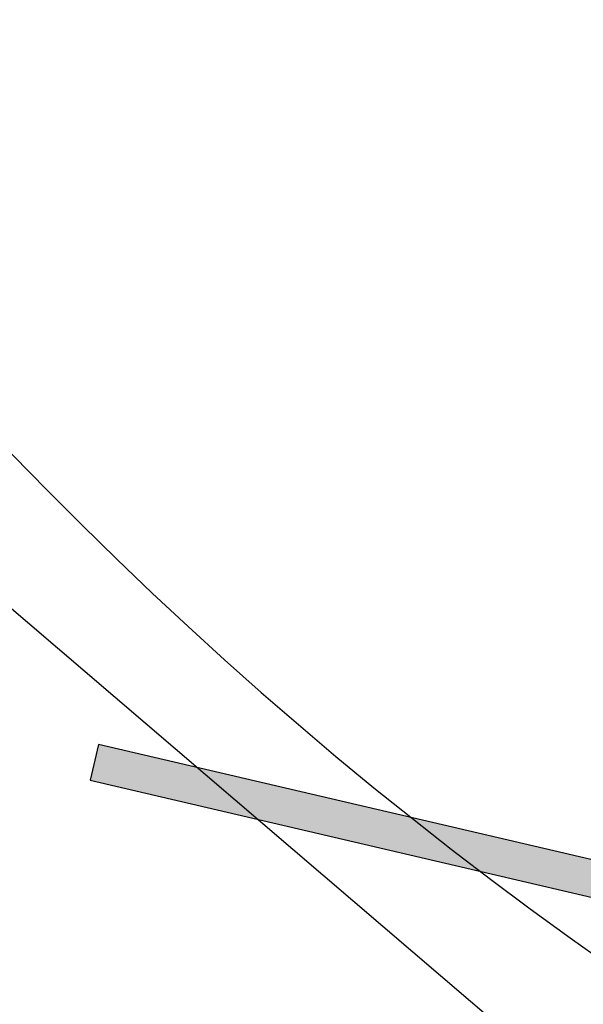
# Model space of a CAD drawing. Header units: metres. Extents: x 116958 to 118326, y 475500 to 477904.
# Tile 843 of 1001: x 117661.403 to 117662.096, y 476740.84 to 476742.051. Entities that reach past the tile are written whole.
import ezdxf

# ---------------------------------------------------------------- set-up
doc = ezdxf.new("R2010")
doc.units = ezdxf.units.M
doc.header["$LTSCALE"] = 0.2
for name, color, linetype in [('B-WE-GW-WATERGANG_INSTEEK-G', 252, 'Continuous'), ('N-WE-IE-MEUBILAIR_WEGMEUBILAIR_VERKEERSBORD-G', 7, 'Continuous'), ('N-WE-VH-VERHARDING_KANT_ASFALT-G', 251, 'Continuous')]:
    doc.layers.add(name, color=color, linetype=linetype)

msp = doc.modelspace()

# ---------------------------------------------------------------- hatches: boundary and pattern name
at = {"layer": 'N-WE-IE-MEUBILAIR_WEGMEUBILAIR_VERKEERSBORD-G'}
h = msp.add_hatch(color=250, dxfattribs=at)
h.dxf.hatch_style = 1
h.paths.add_polyline_path([(117661.9556108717, 476743.107496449), (117663.2680539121, 476742.800616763), (117662.8126899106, 476740.8531456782), (117661.5002468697, 476741.1600253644), (117661.4900011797, 476741.1162072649), (117664.6108524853, 476740.3864796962), (117665.0867078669, 476742.4215869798), (117661.9658565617, 476743.1513145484)])
h.paths.add_polyline_path([(117664.3607665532, 476742.5451151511), (117663.9054025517, 476740.5976440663), (117664.5772800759, 476740.4405434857), (117665.0326440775, 476742.3880145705)], flags=16)
h.paths.add_polyline_path([(117663.9591187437, 476741.8902623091), (117663.8384472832, 476741.3741824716), (117663.1862012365, 476741.5273987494), (117663.306872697, 476742.0434785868)], flags=16)

# ---------------------------------------------------------------- linework, layer by layer
at = {"layer": 'B-WE-GW-WATERGANG_INSTEEK-G', "flags": 128}
msp.add_lwpolyline([(117749.644, 476815.173), (117749.836, 476816.157), (117744.106, 476818.131), (117683.883, 476830.706), (117682.497, 476830.842), (117681.254, 476830.369), (117680.707, 476829.483), (117680.395, 476828.176), (117672.814, 476796.371), (117662.096, 476749.128), (117660.6158323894, 476748.2810119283), (117660.1194691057, 476746.0900765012, 0.4142135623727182), (117663.891122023, 476740.1088864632)], format="xyb", dxfattribs=at)
at = {"layer": 'N-WE-IE-MEUBILAIR_WEGMEUBILAIR_VERKEERSBORD-G', "flags": 128}
msp.add_lwpolyline([(117661.9556108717, 476743.107496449), (117663.2680539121, 476742.800616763), (117662.8126899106, 476740.8531456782), (117661.5002468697, 476741.1600253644), (117661.4900011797, 476741.1162072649), (117664.6108524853, 476740.3864796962), (117665.0867078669, 476742.4215869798), (117661.9658565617, 476743.1513145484), (117661.9556108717, 476743.107496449)], dxfattribs=at)
at = {"layer": 'N-WE-VH-VERHARDING_KANT_ASFALT-G', "flags": 128}
msp.add_lwpolyline([(117631.015600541, 476757.5337559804), (117634.5408111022, 476756.7222494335, -0.1599712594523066), (117638.8128901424, 476754.1409914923), (117640.6609668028, 476751.9910094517, 0.1598781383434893), (117643.8629025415, 476750.0555552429), (117651.5035718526, 476748.2937441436, -0.1208425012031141), (117655.7572699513, 476746.1482870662), (117662.5156980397, 476740.3666689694)], format="xyb", dxfattribs=at)

doc.saveas('drawing.dxf')
